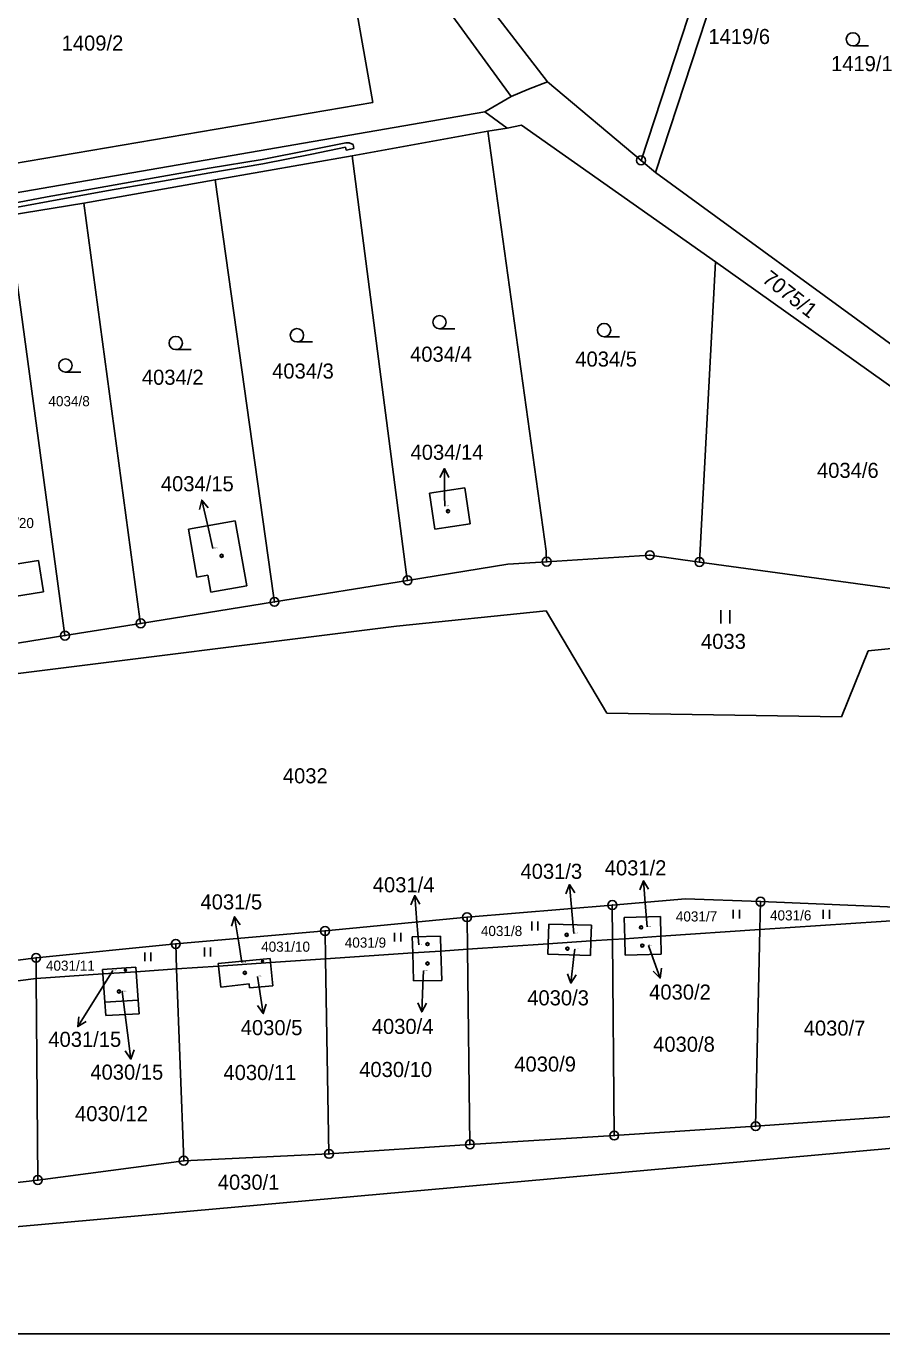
# Model space of a CAD drawing. Extents: x -593183 to -588034, y -1130415 to -1124994.
# Drawn here: x -590000.6 to -589904.1, y -1129641.3 to -1129493.8 of the extents above; entities that cross this region are included whole.
import ezdxf

# ---------------------------------------------------------------- set-up
doc = ezdxf.new("R2010")
doc.units = 0
for name, color, linetype in [('Vrstva 1', 7, 'Continuous'), ('Vrstva 16', 7, 'Continuous'), ('Vrstva 18', 7, 'Continuous'), ('Vrstva 19', 7, 'Continuous'), ('Vrstva 24', 7, 'Continuous'), ('Vrstva 25', 7, 'Continuous'), ('Vrstva 27', 7, 'Continuous'), ('Vrstva 4', 7, 'Continuous')]:
    doc.layers.add(name, color=color, linetype=linetype)

msp = doc.modelspace()

# ---------------------------------------------------------------- linework, layer by layer
at = {"layer": 'Vrstva 1'}
for p, q in [((-589931.29, -1129508.98), (-589913.15, -1129453.7)), ((-589911.2, -1129454.16), (-589929.67, -1129510.34)), ((-589961.53, -1129502.46), (-589965.71, -1129478.62)), ((-589958.43, -1129478.51), (-589941.85, -1129500.11)), ((-589945.94, -1129501.76), (-589961.61, -1129480.22)), ((-589945.94, -1129501.76), (-589943.99, -1129500.97)), ((-589943.99, -1129500.97), (-589941.85, -1129500.11)), ((-589941.85, -1129500.11), (-589931.29, -1129508.98)), ((-590030.62, -1129514.23), (-589961.53, -1129502.46)), ((-589948.91, -1129503.49), (-589945.94, -1129501.76)), ((-590051.45, -1129521.24), (-589948.91, -1129503.49)), ((-589946.4, -1129505.35), (-589948.91, -1129503.49)), ((-589948.57, -1129505.68), (-589946.4, -1129505.35)), ((-589946.4, -1129505.35), (-589944.76, -1129505.02)), ((-589944.76, -1129505.02), (-589922.88, -1129520.43)), ((-589948.57, -1129505.68), (-589963.87, -1129508.46)), ((-589948.57, -1129505.68), (-589942, -1129553.05)), ((-589979.33, -1129511.18), (-589963.87, -1129508.46)), ((-589963.87, -1129508.46), (-589957.77, -1129555.41)), ((-589931.29, -1129508.98), (-589929.67, -1129510.34)), ((-589979.33, -1129511.18), (-589994.13, -1129513.79)), ((-589979.33, -1129511.18), (-589972.74, -1129558.07)), ((-589929.67, -1129510.34), (-589902.01, -1129530.5)), ((-589994.13, -1129513.79), (-590002.66, -1129515.2)), ((-589994.13, -1129513.79), (-589987.8, -1129560.71)), ((-590002.39, -1129517.19), (-589996.26, -1129562.58)), ((-589922.88, -1129520.43), (-589924.7, -1129554.28)), ((-589877.73, -1129552.56), (-589922.88, -1129520.43)), ((-589955.16, -1129546.53), (-589951.15, -1129545.93)), ((-589954.55, -1129550.58), (-589955.16, -1129546.53)), ((-589951.15, -1129545.93), (-589950.55, -1129549.98)), ((-589982.34, -1129550.57), (-589977.05, -1129549.64)), ((-589977.05, -1129549.64), (-589975.76, -1129556.98)), ((-589981.39, -1129555.98), (-589982.34, -1129550.57)), ((-589950.55, -1129549.98), (-589954.55, -1129550.58)), ((-589942, -1129553.05), (-589941.93, -1129554.24)), ((-589930.29, -1129553.51), (-589941.93, -1129554.24)), ((-589924.7, -1129554.28), (-589930.29, -1129553.51)), ((-590003.74, -1129554.83), (-589999.23, -1129554.1)), ((-589999.23, -1129554.1), (-589998.66, -1129557.66)), ((-589957.77, -1129555.41), (-589957.62, -1129556.35)), ((-589957.62, -1129556.35), (-589946.31, -1129554.52)), ((-589946.31, -1129554.52), (-589941.93, -1129554.24)), ((-589924.7, -1129554.28), (-589874.86, -1129561.15)), ((-589980.16, -1129555.77), (-589981.39, -1129555.98)), ((-589979.82, -1129557.69), (-589980.16, -1129555.77)), ((-589975.76, -1129556.98), (-589979.82, -1129557.69)), ((-589957.62, -1129556.35), (-589972.63, -1129558.77)), ((-589998.66, -1129557.66), (-590003.11, -1129558.37)), ((-589972.74, -1129558.07), (-589972.63, -1129558.77)), ((-589987.72, -1129561.2), (-589972.63, -1129558.77)), ((-589958.85, -1129561.5), (-589941.97, -1129559.8)), ((-589935.14, -1129571.32), (-589941.97, -1129559.8)), ((-589996.26, -1129562.58), (-589987.72, -1129561.2)), ((-589987.8, -1129560.71), (-589987.72, -1129561.2)), ((-589874.86, -1129561.15), (-589905.66, -1129564.3)), ((-589958.85, -1129561.5), (-590044.42, -1129572.23)), ((-589996.26, -1129562.58), (-590004.8, -1129563.96)), ((-589905.66, -1129564.3), (-589908.67, -1129571.75)), ((-589908.67, -1129571.75), (-589935.14, -1129571.32)), ((-589926.27, -1129592.26), (-589934.53, -1129592.97)), ((-589917.81, -1129592.58), (-589926.27, -1129592.26)), ((-589934.53, -1129592.97), (-589950.91, -1129594.34)), ((-589934.53, -1129592.97), (-589934.5, -1129596.85)), ((-589917.88, -1129595.73), (-589917.81, -1129592.58)), ((-589898.18, -1129593.37), (-589917.81, -1129592.58)), ((-589950.91, -1129594.34), (-589966.92, -1129595.89)), ((-589950.91, -1129594.34), (-589950.86, -1129597.96)), ((-589941.7, -1129595.11), (-589941.75, -1129597.34)), ((-589936.88, -1129595.24), (-589941.7, -1129595.11)), ((-589936.93, -1129597.02), (-589936.88, -1129595.24)), ((-589929.1, -1129594.27), (-589933.18, -1129594.36)), ((-589933.18, -1129594.36), (-589933.12, -1129596.76)), ((-589929.06, -1129596.49), (-589929.1, -1129594.27)), ((-589917.88, -1129595.73), (-589898.34, -1129594.42)), ((-589966.92, -1129595.89), (-589983.76, -1129597.35)), ((-589966.92, -1129595.89), (-589966.86, -1129599.04)), ((-589957.08, -1129596.56), (-589953.9, -1129596.48)), ((-589957.03, -1129598.37), (-589957.08, -1129596.56)), ((-589953.9, -1129596.48), (-589953.85, -1129598.16)), ((-589934.5, -1129596.85), (-589936.93, -1129597.02)), ((-589933.12, -1129596.76), (-589934.5, -1129596.85)), ((-589934.31, -1129618.96), (-589934.5, -1129596.85)), ((-589933.12, -1129596.76), (-589929.06, -1129596.49)), ((-589933.07, -1129598.6), (-589933.12, -1129596.76)), ((-589917.88, -1129595.73), (-589929.06, -1129596.49)), ((-589929.06, -1129596.49), (-589929.02, -1129598.52)), ((-589918.36, -1129617.9), (-589917.88, -1129595.73)), ((-589983.76, -1129597.35), (-589999.51, -1129598.92)), ((-589983.76, -1129597.35), (-589983.66, -1129600.17)), ((-589957.03, -1129598.37), (-589953.85, -1129598.16)), ((-589953.85, -1129598.16), (-589950.86, -1129597.96)), ((-589953.85, -1129598.16), (-589953.74, -1129601.46)), ((-589941.75, -1129597.34), (-589950.86, -1129597.96)), ((-589950.59, -1129619.96), (-589950.86, -1129597.96)), ((-589941.75, -1129597.34), (-589941.78, -1129598.52)), ((-589936.93, -1129597.02), (-589941.75, -1129597.34)), ((-589936.93, -1129597.02), (-589936.97, -1129598.64)), ((-590016.31, -1129601.06), (-589999.51, -1129598.92)), ((-589999.49, -1129601.24), (-589999.51, -1129598.92)), ((-589978.98, -1129599.57), (-589973.1, -1129598.98)), ((-589978.95, -1129599.85), (-589978.98, -1129599.57)), ((-589973.06, -1129599.45), (-589978.95, -1129599.85)), ((-589973.1, -1129598.98), (-589973.06, -1129599.45)), ((-589973.06, -1129599.45), (-589966.86, -1129599.04)), ((-589972.82, -1129602.09), (-589973.06, -1129599.45)), ((-589966.86, -1129599.04), (-589957.03, -1129598.37)), ((-589966.86, -1129599.04), (-589966.48, -1129621.03)), ((-589956.95, -1129601.53), (-589957.03, -1129598.37)), ((-589941.78, -1129598.52), (-589936.97, -1129598.64)), ((-589929.02, -1129598.52), (-589933.07, -1129598.6)), ((-589999.49, -1129601.24), (-590016.21, -1129603.42)), ((-589999.49, -1129601.24), (-589992, -1129600.73)), ((-589999.49, -1129601.24), (-589999.32, -1129623.98)), ((-589988.25, -1129599.96), (-589992.04, -1129600.22)), ((-589992.04, -1129600.22), (-589992, -1129600.73)), ((-589992, -1129600.73), (-589988.21, -1129600.48)), ((-589992, -1129600.73), (-589991.76, -1129603.93)), ((-589988.21, -1129600.48), (-589988.25, -1129599.96)), ((-589988.21, -1129600.48), (-589983.66, -1129600.17)), ((-589987.99, -1129603.7), (-589988.21, -1129600.48)), ((-589983.66, -1129600.17), (-589978.95, -1129599.85)), ((-589982.86, -1129621.8), (-589983.66, -1129600.17)), ((-589978.95, -1129599.85), (-589978.69, -1129602.22)), ((-589978.69, -1129602.22), (-589975.49, -1129601.87)), ((-589975.49, -1129601.87), (-589975.45, -1129602.32)), ((-589975.45, -1129602.32), (-589972.82, -1129602.09)), ((-589953.74, -1129601.46), (-589956.95, -1129601.53)), ((-589991.76, -1129603.93), (-589991.64, -1129605.44)), ((-589987.89, -1129605.22), (-589987.99, -1129603.7)), ((-589991.64, -1129605.44), (-589987.89, -1129605.22)), ((-589901.83, -1129616.74), (-589918.36, -1129617.9)), ((-589950.59, -1129619.96), (-589934.31, -1129618.96)), ((-589918.36, -1129617.9), (-589934.31, -1129618.96)), ((-590031.72, -1129631.95), (-589896.82, -1129619.84)), ((-589966.48, -1129621.03), (-589950.59, -1129619.96)), ((-589982.86, -1129621.8), (-589999.32, -1129623.98)), ((-589966.48, -1129621.03), (-589982.86, -1129621.8)), ((-590015.25, -1129625.81), (-589999.32, -1129623.98)), ((-589684.75, -1129641.33), (-590314.75, -1129641.33))]:
    msp.add_line(p, q, dxfattribs=at)
at = {"layer": 'Vrstva 16'}
for p, q in [((-589953.43, -1129547.98), (-589953.44, -1129546.75)), ((-589979.57, -1129552.74), (-589980.15, -1129550.21)), ((-589938.85, -1129596.16), (-589939.08, -1129593.64)), ((-589930.59, -1129595.43), (-589930.77, -1129593.21)), ((-589956.36, -1129597.45), (-589956.57, -1129594.88)), ((-589976.3, -1129599.46), (-589976.66, -1129597.24)), ((-589938.76, -1129597.93), (-589938.86, -1129598.78)), ((-589930.46, -1129597.54), (-589930.15, -1129598.38)), ((-589990.86, -1129600.36), (-589993.22, -1129604.13)), ((-589974.54, -1129601.04), (-589974.36, -1129602.24)), ((-589955.81, -1129600.38), (-589955.88, -1129602.02)), ((-589989.82, -1129602.72), (-589989.21, -1129607.37))]:
    msp.add_line(p, q, dxfattribs=at)
at = {"layer": 'Vrstva 24'}
for centre, radius in [((-589931.29, -1129508.98), 0.5), ((-589931.29, -1129508.98), 0.0327), ((-589941.93, -1129554.24), 0.5), ((-589930.29, -1129553.51), 0.5), ((-589930.29, -1129553.51), 0.0327), ((-589924.7, -1129554.28), 0.5), ((-589941.93, -1129554.24), 0.0327), ((-589924.7, -1129554.28), 0.0327), ((-589957.62, -1129556.35), 0.5), ((-589957.62, -1129556.35), 0.0327), ((-589972.63, -1129558.77), 0.5), ((-589972.63, -1129558.77), 0.0327), ((-589987.72, -1129561.2), 0.5), ((-589987.72, -1129561.2), 0.0327), ((-589996.26, -1129562.58), 0.5), ((-589996.26, -1129562.58), 0.0327), ((-589917.81, -1129592.58), 0.5), ((-589950.91, -1129594.34), 0.5), ((-589934.53, -1129592.97), 0.5), ((-589934.53, -1129592.97), 0.0327), ((-589917.81, -1129592.58), 0.0327), ((-589950.91, -1129594.34), 0.0327), ((-589983.76, -1129597.35), 0.5), ((-589966.92, -1129595.89), 0.5), ((-589966.92, -1129595.89), 0.0327), ((-589983.76, -1129597.35), 0.0327), ((-589999.51, -1129598.92), 0.5), ((-589999.51, -1129598.92), 0.0327), ((-589918.36, -1129617.9), 0.5), ((-589934.31, -1129618.96), 0.5), ((-589934.31, -1129618.96), 0.0327), ((-589918.36, -1129617.9), 0.0327), ((-589950.59, -1129619.96), 0.5), ((-589950.59, -1129619.96), 0.0327), ((-589982.86, -1129621.8), 0.5), ((-589982.86, -1129621.8), 0.0327), ((-589966.48, -1129621.03), 0.5), ((-589966.48, -1129621.03), 0.0327), ((-589999.32, -1129623.98), 0.5), ((-589999.32, -1129623.98), 0.0327)]:
    msp.add_circle(centre, radius, dxfattribs=at)
at = {"layer": 'Vrstva 25'}
for p, q in [((-589905.64, -1129496.08), (-589907.39, -1129496.08)), ((-589952.27, -1129527.98), (-589954.02, -1129527.98)), ((-589933.7, -1129528.87), (-589935.45, -1129528.87)), ((-589982.01, -1129530.33), (-589983.76, -1129530.33)), ((-589968.34, -1129529.46), (-589970.09, -1129529.46)), ((-589994.45, -1129532.87), (-589996.2, -1129532.87)), ((-589953.44, -1129546.75), (-589953.47, -1129543.75)), ((-589980.15, -1129550.21), (-589980.82, -1129547.29)), ((-589922.28, -1129559.71), (-589922.28, -1129561.21)), ((-589921.26, -1129561.21), (-589921.26, -1129559.71)), ((-589939.08, -1129593.64), (-589939.36, -1129590.65)), ((-589930.77, -1129593.21), (-589931.02, -1129590.22)), ((-589956.57, -1129594.88), (-589956.81, -1129591.89)), ((-589920.89, -1129593.5), (-589920.89, -1129594.5)), ((-589920.2, -1129594.5), (-589920.2, -1129593.5)), ((-589910.73, -1129593.51), (-589910.73, -1129594.51)), ((-589910.04, -1129594.51), (-589910.04, -1129593.51)), ((-589976.66, -1129597.24), (-589977.13, -1129594.28)), ((-589943.61, -1129594.82), (-589943.61, -1129595.82)), ((-589942.92, -1129595.82), (-589942.92, -1129594.82)), ((-589959.08, -1129596.09), (-589959.08, -1129597.09)), ((-589958.39, -1129597.09), (-589958.39, -1129596.09)), ((-589987.25, -1129598.31), (-589987.25, -1129599.31)), ((-589986.56, -1129599.31), (-589986.56, -1129598.31)), ((-589980.53, -1129597.76), (-589980.53, -1129598.76)), ((-589979.84, -1129598.76), (-589979.84, -1129597.76)), ((-589938.86, -1129598.78), (-589939.19, -1129601.76)), ((-589930.15, -1129598.38), (-589929.12, -1129601.2)), ((-589974.36, -1129602.24), (-589973.9, -1129605.21)), ((-589955.88, -1129602.02), (-589956.02, -1129605.02)), ((-589993.22, -1129604.13), (-589994.81, -1129606.67)), ((-589989.21, -1129607.37), (-589988.82, -1129610.34))]:
    msp.add_line(p, q, dxfattribs=at)
for points in [[(-589953.96, -1129544.75), (-589953.47, -1129543.75), (-589952.96, -1129544.75)], [(-589981.08, -1129548.37), (-589980.82, -1129547.29), (-589980.11, -1129548.15)], [(-589939.76, -1129591.69), (-589939.36, -1129590.65), (-589938.77, -1129591.6)], [(-589931.43, -1129591.26), (-589931.02, -1129590.22), (-589930.44, -1129591.18)], [(-589957.23, -1129592.93), (-589956.81, -1129591.89), (-589956.23, -1129592.85)], [(-589977.47, -1129595.34), (-589977.13, -1129594.28), (-589976.48, -1129595.19)], [(-589938.59, -1129600.82), (-589939.19, -1129601.76), (-589939.58, -1129600.71)], [(-589928.99, -1129600.09), (-589929.12, -1129601.2), (-589929.93, -1129600.43)], [(-589973.56, -1129604.14), (-589973.9, -1129605.21), (-589974.55, -1129604.29)], [(-589955.47, -1129604.04), (-589956.02, -1129605.02), (-589956.47, -1129604)], [(-589993.86, -1129606.09), (-589994.81, -1129606.67), (-589994.71, -1129605.56)], [(-589988.45, -1129609.29), (-589988.82, -1129610.34), (-589989.45, -1129609.42)]]:
    msp.add_lwpolyline(points, dxfattribs=at)
for centre, radius in [((-589907.39, -1129495.33), 0.75), ((-589954.02, -1129527.23), 0.75), ((-589935.45, -1129528.12), 0.75), ((-589983.76, -1129529.58), 0.75), ((-589970.09, -1129528.71), 0.75), ((-589996.2, -1129532.12), 0.75), ((-589953.05, -1129548.54), 0.175), ((-589953.05, -1129548.54), 0.15), ((-589978.59, -1129553.58), 0.175), ((-589978.59, -1129553.58), 0.15), ((-589931.28, -1129595.48), 0.175), ((-589931.28, -1129595.48), 0.15), ((-589939.67, -1129596.32), 0.175), ((-589939.67, -1129596.32), 0.15), ((-589955.37, -1129597.37), 0.175), ((-589955.37, -1129597.37), 0.15), ((-589939.59, -1129597.88), 0.175), ((-589939.59, -1129597.88), 0.15), ((-589931.15, -1129597.54), 0.175), ((-589931.15, -1129597.54), 0.15), ((-589973.97, -1129599.32), 0.117), ((-589973.97, -1129599.32), 0.101), ((-589955.37, -1129599.56), 0.175), ((-589955.37, -1129599.56), 0.15), ((-589989.44, -1129600.3), 0.117), ((-589989.44, -1129600.3), 0.101), ((-589975.97, -1129600.61), 0.175), ((-589975.97, -1129600.61), 0.15), ((-589990.17, -1129602.72), 0.175), ((-589990.17, -1129602.72), 0.15)]:
    msp.add_circle(centre, radius, dxfattribs=at)
at = {"layer": 'Vrstva 27'}
for p, q in [((-589974.03, -1129508.89), (-589968.51, -1129507.78)), ((-589968.41, -1129508.28), (-589973.95, -1129509.39)), ((-589968.51, -1129507.78), (-589964.59, -1129506.99)), ((-589964.61, -1129507.5), (-589968.41, -1129508.28)), ((-589964.55, -1129507.83), (-589964.61, -1129507.5)), ((-589964.59, -1129506.99), (-589964.19, -1129507.01)), ((-589963.67, -1129507.66), (-589964.55, -1129507.83)), ((-589964.19, -1129507.01), (-589963.76, -1129507.18)), ((-589963.76, -1129507.18), (-589963.67, -1129507.66)), ((-589979.99, -1129509.87), (-589974.03, -1129508.89)), ((-589973.95, -1129509.39), (-589979.91, -1129510.37)), ((-589991.65, -1129511.93), (-589985.98, -1129510.93)), ((-589985.98, -1129510.93), (-589979.99, -1129509.87)), ((-589979.91, -1129510.37), (-589985.9, -1129511.43)), ((-589998.25, -1129513.11), (-589991.65, -1129511.93)), ((-589991.57, -1129512.43), (-589998.15, -1129513.61)), ((-589985.9, -1129511.43), (-589991.57, -1129512.43)), ((-590003.18, -1129514.05), (-589998.25, -1129513.11)), ((-589998.15, -1129513.61), (-590003.04, -1129514.53))]:
    msp.add_line(p, q, dxfattribs=at)
at = {"layer": 'Vrstva 4'}
msp.add_line((-589991.76, -1129603.93), (-589987.99, -1129603.7), dxfattribs=at)

# ---------------------------------------------------------------- texts
at = {"layer": 'Vrstva 16'}
for s, height, p in [('1419/6', 1.7, (-589923.69, -1129495.86)), ('4034/14', 1.7, (-589957.28, -1129542.75)), ('4034/15', 1.7, (-589985.44, -1129546.3)), ('4034/20', 1.14, (-590005.27, -1129550.45)), ('4031/2', 1.7, (-589935.38, -1129589.62)), ('4031/3', 1.7, (-589944.88, -1129590.01)), ('4031/4', 1.7, (-589961.54, -1129591.53)), ('4031/5', 1.7, (-589980.97, -1129593.46)), ('4030/3', 1.7, (-589944.12, -1129604.28)), ('4030/2', 1.7, (-589930.37, -1129603.63)), ('4031/15', 1.7, (-589998.13, -1129608.96)), ('4030/5', 1.7, (-589976.43, -1129607.64)), ('4030/4', 1.7, (-589961.65, -1129607.5)), ('4030/15', 1.7, (-589993.39, -1129612.66))]:
    msp.add_text(s, height=height, dxfattribs=at).set_placement(p)
at = {"layer": 'Vrstva 18'}
for s, height, p in [('1419/1', 1.7, (-589909.86, -1129498.92)), ('4034/4', 1.7, (-589957.33, -1129531.69)), ('4034/5', 1.7, (-589938.7, -1129532.24)), ('4034/3', 1.7, (-589972.89, -1129533.59)), ('4034/2', 1.7, (-589987.58, -1129534.29)), ('4034/8', 1.14, (-589998.12, -1129536.71)), ('4034/6', 1.7, (-589911.44, -1129544.79)), ('4033', 1.7, (-589924.52, -1129564.08)), ('4032', 1.7, (-589971.68, -1129579.24)), ('4031/7', 1.14, (-589927.36, -1129594.82)), ('4031/6', 1.14, (-589916.74, -1129594.7)), ('4031/8', 1.14, (-589949.35, -1129596.46)), ('4031/9', 1.14, (-589964.7, -1129597.77)), ('4031/10', 1.14, (-589974.13, -1129598.23)), ('4031/11', 1.14, (-589998.4, -1129600.37)), ('4030/7', 1.7, (-589912.94, -1129607.69)), ('4030/8', 1.7, (-589929.92, -1129609.51)), ('4030/9', 1.7, (-589945.58, -1129611.75)), ('4030/11', 1.7, (-589978.38, -1129612.7)), ('4030/10', 1.7, (-589963.07, -1129612.36)), ('4030/12', 1.7, (-589995.12, -1129617.34)), ('4030/1', 1.7, (-589979.02, -1129625.07))]:
    msp.add_text(s, height=height, dxfattribs=at).set_placement(p)
msp.add_text('7075/1', height=1.7, rotation=321.8768, dxfattribs=at).set_placement((-589917.74, -1129522.59))
at = {"layer": 'Vrstva 19'}
for s, height, p in [('1409/2', 1.7, (-589996.63, -1129496.6)), ('4034/14', 0.1, (-589953.43, -1129547.98)), ('4034/15', 0.1, (-589979.57, -1129552.74)), ('4031/2', 0.1, (-589930.59, -1129595.43)), ('4031/3', 0.1, (-589938.85, -1129596.16)), ('4031/4', 0.1, (-589956.36, -1129597.45)), ('4030/3', 0.1, (-589938.76, -1129597.93)), ('4030/2', 0.1, (-589930.46, -1129597.54)), ('4031/5', 0.1, (-589976.3, -1129599.46)), ('4031/15', 0.1, (-589990.86, -1129600.36)), ('4030/5', 0.1, (-589974.54, -1129601.04)), ('4030/4', 0.1, (-589955.81, -1129600.38)), ('4030/15', 0.1, (-589989.82, -1129602.72))]:
    msp.add_text(s, height=height, dxfattribs=at).set_placement(p)

doc.saveas('drawing.dxf')
